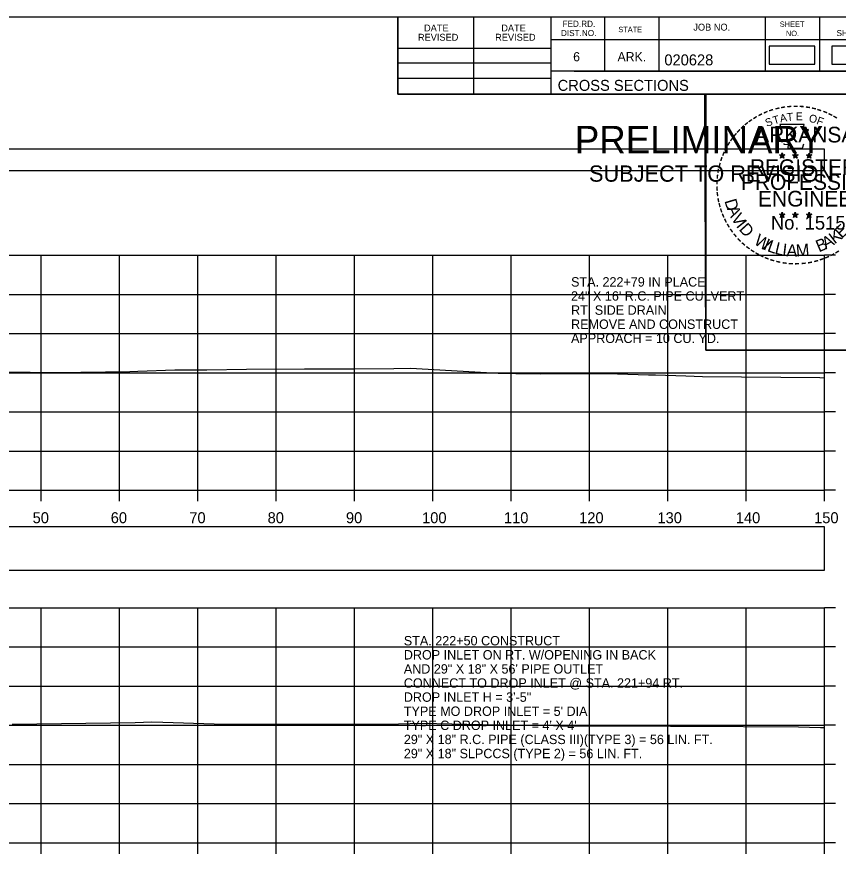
# Model space of a CAD drawing. Extents: x 1369627 to 1374022, y 380035 to 398173.
# Drawn here: x 1372145.4 to 1372250.3, y 385260.8 to 385368.3 of the extents above; entities that cross this region are included whole.
import ezdxf

# ---------------------------------------------------------------- set-up
doc = ezdxf.new("R2010")
doc.units = 0
for name, color, linetype in [('Default', 7, 'Continuous'), ('R_Axis', 7, 'Continuous'), ('R_Axis Annot', 7, 'Continuous'), ('R_Border', 7, 'Continuous'), ('R_Border PE', 7, 'Continuous'), ('R_Border Prem', 7, 'Continuous'), ('R_Exist Surface', 7, 'Continuous'), ('R_Grid', 7, 'Continuous'), ('R_No Plot', 7, 'Continuous'), ('R_Water', 7, 'Continuous'), ('R_Water Annot', 7, 'Continuous')]:
    doc.layers.add(name, color=color, linetype=linetype)

msp = doc.modelspace()

# ---------------------------------------------------------------- linework, layer by layer
at = {"layer": 'Default'}
for points in [[(1372241.46, 385362.28), (1372247.3, 385362.28), (1372247.3, 385364.59), (1372241.46, 385364.59)], [(1372249.48, 385362.28), (1372255.32, 385362.28), (1372255.32, 385364.59), (1372249.48, 385364.59)], [(1371948.53, 385348.72), (1372248.53, 385348.72), (1372248.53, 385351.43), (1371948.53, 385351.43)], [(1371948.53, 385297.66), (1372248.53, 385297.66), (1372248.53, 385303.19), (1371948.53, 385303.19)]]:
    msp.add_lwpolyline(points, close=True, dxfattribs=at)
at = {"layer": 'R_Axis'}
for p, q in [((1372248.53, 385307.87), (1372248.53, 385337.87)), ((1372249.93, 385337.87), (1372248.53, 385337.87)), ((1372249.93, 385332.87), (1372248.53, 385332.87)), ((1372249.93, 385327.87), (1372248.53, 385327.87)), ((1372249.93, 385322.87), (1372248.53, 385322.87)), ((1372249.93, 385317.87), (1372248.53, 385317.87)), ((1372249.93, 385312.87), (1372248.53, 385312.87)), ((1371948.53, 385307.87), (1372248.53, 385307.87)), ((1372148.53, 385306.47), (1372148.53, 385307.87)), ((1372158.53, 385306.47), (1372158.53, 385307.87)), ((1372168.53, 385306.47), (1372168.53, 385307.87)), ((1372178.53, 385306.47), (1372178.53, 385307.87)), ((1372188.53, 385306.47), (1372188.53, 385307.87)), ((1372198.53, 385306.47), (1372198.53, 385307.87)), ((1372208.53, 385306.47), (1372208.53, 385307.87)), ((1372218.53, 385306.47), (1372218.53, 385307.87)), ((1372228.53, 385306.47), (1372228.53, 385307.87)), ((1372238.53, 385306.47), (1372238.53, 385307.87)), ((1372248.53, 385306.47), (1372248.53, 385307.87)), ((1372249.93, 385307.87), (1372248.53, 385307.87)), ((1372248.53, 385262.87), (1372248.53, 385292.87)), ((1372249.93, 385292.87), (1372248.53, 385292.87)), ((1372249.93, 385287.87), (1372248.53, 385287.87)), ((1372249.93, 385282.87), (1372248.53, 385282.87)), ((1372249.93, 385277.87), (1372248.53, 385277.87)), ((1372249.93, 385272.87), (1372248.53, 385272.87)), ((1372249.93, 385267.87), (1372248.53, 385267.87)), ((1371948.53, 385262.87), (1372248.53, 385262.87)), ((1372148.53, 385261.47), (1372148.53, 385262.87)), ((1372158.53, 385261.47), (1372158.53, 385262.87)), ((1372168.53, 385261.47), (1372168.53, 385262.87)), ((1372178.53, 385261.47), (1372178.53, 385262.87)), ((1372188.53, 385261.47), (1372188.53, 385262.87)), ((1372198.53, 385261.47), (1372198.53, 385262.87)), ((1372208.53, 385261.47), (1372208.53, 385262.87)), ((1372218.53, 385261.47), (1372218.53, 385262.87)), ((1372228.53, 385261.47), (1372228.53, 385262.87)), ((1372238.53, 385261.47), (1372238.53, 385262.87)), ((1372248.53, 385261.47), (1372248.53, 385262.87)), ((1372249.93, 385262.87), (1372248.53, 385262.87))]:
    msp.add_line(p, q, dxfattribs=at)
at = {"layer": 'R_Border'}
for p, q in [((1371940.53, 385368.32), (1372256.71, 385368.32)), ((1372194.07, 385358.44), (1372194.07, 385368.32)), ((1372203.75, 385358.44), (1372203.75, 385368.32)), ((1372213.61, 385368.32), (1372213.61, 385358.44)), ((1372220.45, 385368.32), (1372220.45, 385361.38)), ((1372227.39, 385368.32), (1372227.39, 385361.38)), ((1372240.97, 385368.32), (1372240.97, 385361.38)), ((1372247.91, 385368.32), (1372247.91, 385361.38)), ((1372256.71, 385365.38), (1372213.61, 385365.38)), ((1372194.07, 385364.3), (1372213.61, 385364.3)), ((1372194.07, 385362.44), (1372213.61, 385362.44)), ((1372256.71, 385361.38), (1372213.61, 385361.38)), ((1372216.57, 385361.38), (1372256.71, 385361.38)), ((1372194.07, 385360.5), (1372213.61, 385360.5)), ((1372256.71, 385358.44), (1372194.07, 385358.44))]:
    msp.add_line(p, q, dxfattribs=at)
at = {"layer": 'R_Border PE'}
for p, q in [((1372242.79, 385350.69), (1372243.14, 385350.58)), ((1372242.79, 385350.69), (1372243.05, 385350.65)), ((1372242.79, 385350.69), (1372243.03, 385350.57)), ((1372242.93, 385350.28), (1372243.14, 385350.58)), ((1372242.93, 385350.28), (1372243.05, 385350.53)), ((1372242.93, 385350.28), (1372243.14, 385350.5)), ((1372243.14, 385350.95), (1372243.1, 385350.69)), ((1372243.14, 385350.58), (1372243.14, 385350.95)), ((1372243.14, 385350.95), (1372243.19, 385350.7)), ((1372243.49, 385350.69), (1372243.14, 385350.58)), ((1372243.36, 385350.28), (1372243.14, 385350.58)), ((1372243.36, 385350.28), (1372243.14, 385350.5)), ((1372243.49, 385350.69), (1372243.2, 385350.64)), ((1372243.36, 385350.28), (1372243.22, 385350.58)), ((1372243.49, 385350.69), (1372243.29, 385350.59)), ((1372244.46, 385350.69), (1372244.81, 385350.58)), ((1372244.46, 385350.69), (1372244.72, 385350.65)), ((1372244.46, 385350.69), (1372244.7, 385350.57)), ((1372244.6, 385350.28), (1372244.81, 385350.58)), ((1372244.6, 385350.28), (1372244.72, 385350.53)), ((1372244.6, 385350.28), (1372244.81, 385350.5)), ((1372244.81, 385350.95), (1372244.77, 385350.69)), ((1372244.81, 385350.58), (1372244.81, 385350.95)), ((1372244.81, 385350.95), (1372244.86, 385350.7)), ((1372245.16, 385350.69), (1372244.81, 385350.58)), ((1372245.03, 385350.28), (1372244.81, 385350.58)), ((1372245.03, 385350.28), (1372244.81, 385350.5)), ((1372245.16, 385350.69), (1372244.87, 385350.64)), ((1372245.03, 385350.28), (1372244.89, 385350.58)), ((1372245.16, 385350.69), (1372244.96, 385350.59)), ((1372246.23, 385350.68), (1372246.58, 385350.57)), ((1372246.23, 385350.68), (1372246.48, 385350.64)), ((1372246.23, 385350.68), (1372246.47, 385350.56)), ((1372246.36, 385350.27), (1372246.58, 385350.57)), ((1372246.36, 385350.27), (1372246.49, 385350.52)), ((1372246.36, 385350.27), (1372246.58, 385350.49)), ((1372246.58, 385350.93), (1372246.54, 385350.68)), ((1372246.58, 385350.57), (1372246.58, 385350.93)), ((1372246.58, 385350.93), (1372246.63, 385350.68)), ((1372246.92, 385350.68), (1372246.58, 385350.57)), ((1372246.79, 385350.27), (1372246.58, 385350.57)), ((1372246.79, 385350.27), (1372246.58, 385350.49)), ((1372246.92, 385350.68), (1372246.64, 385350.63)), ((1372246.79, 385350.27), (1372246.65, 385350.56)), ((1372246.92, 385350.68), (1372246.72, 385350.58)), ((1372242.79, 385343.12), (1372243.14, 385343.01)), ((1372242.79, 385343.12), (1372243.04, 385343.07)), ((1372242.79, 385343.12), (1372243.03, 385343)), ((1372242.92, 385342.71), (1372243.14, 385343.01)), ((1372242.92, 385342.71), (1372243.05, 385342.96)), ((1372243.14, 385343.37), (1372243.1, 385343.12)), ((1372243.14, 385343.01), (1372243.14, 385343.37)), ((1372243.14, 385343.37), (1372243.19, 385343.12)), ((1372243.49, 385343.12), (1372243.14, 385343.01)), ((1372243.35, 385342.71), (1372243.14, 385343.01)), ((1372243.49, 385343.12), (1372243.2, 385343.07)), ((1372243.35, 385342.71), (1372243.22, 385343)), ((1372243.49, 385343.12), (1372243.28, 385343.02)), ((1372244.46, 385343.12), (1372244.81, 385343.01)), ((1372244.46, 385343.12), (1372244.71, 385343.07)), ((1372244.46, 385343.12), (1372244.7, 385343)), ((1372244.59, 385342.71), (1372244.81, 385343.01)), ((1372244.59, 385342.71), (1372244.72, 385342.96)), ((1372244.81, 385343.37), (1372244.77, 385343.12)), ((1372244.81, 385343.01), (1372244.81, 385343.37)), ((1372244.81, 385343.37), (1372244.86, 385343.12)), ((1372245.16, 385343.12), (1372244.81, 385343.01)), ((1372245.02, 385342.71), (1372244.81, 385343.01)), ((1372245.16, 385343.12), (1372244.87, 385343.07)), ((1372245.02, 385342.71), (1372244.88, 385343)), ((1372245.16, 385343.12), (1372244.95, 385343.02)), ((1372246.23, 385343.11), (1372246.58, 385343)), ((1372246.23, 385343.11), (1372246.48, 385343.06)), ((1372246.23, 385343.11), (1372246.46, 385342.99)), ((1372246.36, 385342.7), (1372246.58, 385343)), ((1372246.58, 385343.36), (1372246.53, 385343.11)), ((1372246.58, 385343), (1372246.58, 385343.36)), ((1372246.58, 385343.36), (1372246.62, 385343.11)), ((1372246.92, 385343.11), (1372246.58, 385343)), ((1372246.79, 385342.7), (1372246.58, 385343)), ((1372246.92, 385343.11), (1372246.64, 385343.06)), ((1372246.79, 385342.7), (1372246.65, 385342.99)), ((1372246.92, 385343.11), (1372246.72, 385343.01)), ((1372242.92, 385342.71), (1372243.14, 385342.93)), ((1372243.35, 385342.71), (1372243.14, 385342.93)), ((1372244.59, 385342.71), (1372244.81, 385342.93)), ((1372245.02, 385342.71), (1372244.81, 385342.93)), ((1372246.36, 385342.7), (1372246.49, 385342.95)), ((1372246.36, 385342.7), (1372246.57, 385342.92)), ((1372246.79, 385342.7), (1372246.57, 385342.92))]:
    msp.add_line(p, q, dxfattribs=at)
for points in [[(1372242.84, 385354.57), (1372243.1, 385353.74)], [(1372246.35, 385353.65), (1372246.49, 385353.93), (1372245.8, 385353.91), (1372245.95, 385354.57), (1372242.84, 385354.57)], [(1372243.33, 385352.15), (1372243.33, 385352.06), (1372243.89, 385352.04), (1372243.84, 385351.57), (1372245.71, 385351.57), (1372245.91, 385352.1)], [(1372243.14, 385350.95), (1372243.36, 385350.28), (1372242.79, 385350.69), (1372243.49, 385350.69), (1372242.93, 385350.28), (1372243.14, 385350.95)], [(1372244.81, 385350.95), (1372245.03, 385350.28), (1372244.46, 385350.69), (1372245.16, 385350.69), (1372244.6, 385350.28), (1372244.81, 385350.95)], [(1372246.58, 385350.93), (1372246.79, 385350.27), (1372246.23, 385350.68), (1372246.92, 385350.68), (1372246.36, 385350.27), (1372246.58, 385350.93)], [(1372243.14, 385343.37), (1372243.35, 385342.71), (1372242.79, 385343.12), (1372243.49, 385343.12), (1372242.92, 385342.71), (1372243.14, 385343.37)], [(1372244.81, 385343.37), (1372245.02, 385342.71), (1372244.46, 385343.12), (1372245.16, 385343.12), (1372244.59, 385342.71), (1372244.81, 385343.37)], [(1372246.58, 385343.36), (1372246.79, 385342.7), (1372246.23, 385343.11), (1372246.92, 385343.11), (1372246.36, 385342.7), (1372246.58, 385343.36)]]:
    msp.add_lwpolyline(points, dxfattribs=at)
for centre, radius in [((1372243.14, 385350.58), 0.172), ((1372243.14, 385350.58), 0.145), ((1372243.14, 385350.58), 0.116), ((1372243.14, 385350.58), 0.0991), ((1372243.14, 385350.58), 0.0747), ((1372243.14, 385350.58), 0.0495), ((1372243.14, 385350.58), 0.0296), ((1372244.81, 385350.58), 0.172), ((1372244.81, 385350.58), 0.145), ((1372244.81, 385350.58), 0.116), ((1372244.81, 385350.58), 0.0991), ((1372244.81, 385350.58), 0.0747), ((1372244.81, 385350.58), 0.0495), ((1372244.81, 385350.58), 0.0296), ((1372246.58, 385350.57), 0.172), ((1372246.58, 385350.57), 0.145), ((1372246.58, 385350.57), 0.116), ((1372246.58, 385350.57), 0.0991), ((1372246.58, 385350.57), 0.0747), ((1372246.58, 385350.57), 0.0495), ((1372246.58, 385350.57), 0.0296), ((1372243.14, 385343.01), 0.172), ((1372243.14, 385343.01), 0.145), ((1372243.14, 385343.01), 0.116), ((1372243.14, 385343.01), 0.0991), ((1372243.14, 385343.01), 0.0747), ((1372243.14, 385343.01), 0.0495), ((1372243.14, 385343.01), 0.0296), ((1372244.81, 385343.01), 0.172), ((1372244.81, 385343.01), 0.145), ((1372244.81, 385343.01), 0.116), ((1372244.81, 385343.01), 0.0991), ((1372244.81, 385343.01), 0.0747), ((1372244.81, 385343.01), 0.0495), ((1372244.81, 385343.01), 0.0296), ((1372246.57, 385343), 0.172), ((1372246.57, 385343), 0.145), ((1372246.57, 385343), 0.116), ((1372246.57, 385343), 0.0991), ((1372246.57, 385343), 0.0747), ((1372246.57, 385343), 0.0495), ((1372246.57, 385343), 0.0296)]:
    msp.add_circle(centre, radius, dxfattribs=at)
at = {"layer": 'R_Exist Surface'}
for points in [[(1372138.7, 385323.05), (1372147.12, 385322.96), (1372150.5, 385322.92), (1372159.87, 385323.06), (1372160.88, 385323.08), (1372165.6, 385323.27), (1372169.66, 385323.25), (1372174.73, 385323.34), (1372182.15, 385323.39), (1372188.55, 385323.38), (1372193.56, 385323.42), (1372195.67, 385323.45), (1372206.88, 385322.84), (1372209.11, 385322.79), (1372211.49, 385322.78), (1372212.3, 385322.76), (1372213.72, 385322.77), (1372222.1, 385322.73), (1372226.06, 385322.62), (1372226.94, 385322.62), (1372230.85, 385322.47), (1372232.94, 385322.39), (1372247.94, 385322.26), (1372248.53, 385322.24)], [(1372144.83, 385278.01), (1372160.54, 385278.22), (1372162.66, 385278.3), (1372164.05, 385278.28), (1372170.61, 385278.07), (1372173.58, 385278), (1372183.69, 385278), (1372190.26, 385278), (1372194.14, 385278.07), (1372197.1, 385278.13), (1372204.81, 385277.99), (1372211.85, 385277.88), (1372213.07, 385277.87), (1372214.8, 385277.8), (1372228.88, 385277.75), (1372231.13, 385277.74), (1372245.22, 385277.69), (1372248.02, 385277.61), (1372248.53, 385277.58)]]:
    msp.add_lwpolyline(points, dxfattribs=at)
at = {"layer": 'R_Grid'}
for p, q in [((1371948.53, 385337.87), (1372248.53, 385337.87)), ((1372148.53, 385307.87), (1372148.53, 385337.87)), ((1372158.53, 385307.87), (1372158.53, 385337.87)), ((1372168.53, 385307.87), (1372168.53, 385337.87)), ((1372178.53, 385307.87), (1372178.53, 385337.87)), ((1372188.53, 385307.87), (1372188.53, 385337.87)), ((1372198.53, 385307.87), (1372198.53, 385337.87)), ((1372208.53, 385307.87), (1372208.53, 385337.87)), ((1372218.53, 385307.87), (1372218.53, 385337.87)), ((1372228.53, 385307.87), (1372228.53, 385337.87)), ((1372238.53, 385307.87), (1372238.53, 385337.87)), ((1372248.53, 385307.87), (1372248.53, 385337.87)), ((1371948.53, 385332.87), (1372248.53, 385332.87)), ((1371948.53, 385327.87), (1372248.53, 385327.87)), ((1371948.53, 385322.87), (1372248.53, 385322.87)), ((1371948.53, 385317.87), (1372248.53, 385317.87)), ((1371948.53, 385312.87), (1372248.53, 385312.87)), ((1371948.53, 385307.87), (1372248.53, 385307.87)), ((1371948.53, 385292.87), (1372248.53, 385292.87)), ((1372148.53, 385262.87), (1372148.53, 385292.87)), ((1372158.53, 385262.87), (1372158.53, 385292.87)), ((1372168.53, 385262.87), (1372168.53, 385292.87)), ((1372178.53, 385262.87), (1372178.53, 385292.87)), ((1372188.53, 385262.87), (1372188.53, 385292.87)), ((1372198.53, 385262.87), (1372198.53, 385292.87)), ((1372208.53, 385262.87), (1372208.53, 385292.87)), ((1372218.53, 385262.87), (1372218.53, 385292.87)), ((1372228.53, 385262.87), (1372228.53, 385292.87)), ((1372238.53, 385262.87), (1372238.53, 385292.87)), ((1372248.53, 385262.87), (1372248.53, 385292.87)), ((1371948.53, 385287.87), (1372248.53, 385287.87)), ((1371948.53, 385282.87), (1372248.53, 385282.87)), ((1371948.53, 385277.87), (1372248.53, 385277.87)), ((1371948.53, 385272.87), (1372248.53, 385272.87)), ((1371948.53, 385267.87), (1372248.53, 385267.87)), ((1371948.53, 385262.87), (1372248.53, 385262.87))]:
    msp.add_line(p, q, dxfattribs=at)
at = {"layer": 'R_No Plot'}
msp.add_line((1372232.74, 385335.98), (1372232.74, 385335.98), dxfattribs=at)
for points in [[(1372174.45, 385368.32), (1372194.07, 385368.32), (1372194.07, 385358.44), (1372210.18, 385358.44), (1372233.38, 385358.44), (1372233.38, 385325.77), (1372256.59, 385325.77), (1372256.71, 385162.86), (1371940.53, 385162.86), (1371940.53, 385368.32)], [(1372233.24, 385358.44), (1372256.59, 385358.44), (1372256.73, 385325.77), (1372233.38, 385325.77)]]:
    msp.add_lwpolyline(points, close=True, dxfattribs=at)

# ---------------------------------------------------------------- texts
at = {"layer": 'R_Axis Annot'}
for s, p in [('50', (1372147.44, 385303.67)), ('60', (1372157.41, 385303.67)), ('70', (1372167.44, 385303.67)), ('80', (1372177.44, 385303.67)), ('90', (1372187.44, 385303.67)), ('100', (1372197.16, 385303.67)), ('110', (1372207.61, 385303.67)), ('120', (1372217.21, 385303.67)), ('130', (1372227.21, 385303.67)), ('140', (1372237.21, 385303.67)), ('150', (1372247.21, 385303.67))]:
    msp.add_text(s, height=1.4, dxfattribs=at).set_placement(p)
at = {"layer": 'R_Border'}
for s, height, p in [('FED.RD.', 0.782, (1372215.09, 385367.04)), ('SHEET', 0.684, (1372242.83, 385367.04)), ('DATE', 0.879, (1372197.41, 385366.45)), ('DATE', 0.879, (1372207.27, 385366.45)), ('DIST.NO.', 0.782, (1372214.89, 385365.86)), ('STATE', 0.684, (1372222.21, 385366.36)), ('JOB NO.', 0.879, (1372231.79, 385366.56)), ('SHEETS', 0.782, (1372250.07, 385365.86)), ('REVISED', 0.879, (1372196.63, 385365.27)), ('REVISED', 0.879, (1372206.49, 385365.27)), ('NO.', 0.684, (1372243.61, 385365.86)), ('6', 1.17, (1372216.45, 385362.64)), ('ARK.', 1.172, (1372222.11, 385362.64)), ('020628', 1.4, (1372228.09, 385362.12)), ('CROSS SECTIONS', 1.4, (1372214.47, 385358.87))]:
    msp.add_text(s, height=height, rotation=360, dxfattribs=at).set_placement(p)
at = {"layer": 'R_Border PE'}
for s, height, rotation, p in [('-', 1.6, 5.8968, (1372243.74, 385356.21)), ('-', 1.6, 0.1862, (1372244.51, 385356.28)), ('-', 1.6, 357.743, (1372245.24, 385356.27)), ('-', 1.6, 28.7918, (1372240.32, 385355.11)), ('-', 1.6, 24.3072, (1372240.95, 385355.43)), ('-', 1.6, 19.1761, (1372241.58, 385355.7)), ('-', 1.6, 13.6301, (1372242.33, 385355.94)), ('A', 1, 11.2132, (1372242.93, 385354.83)), ('-', 1.6, 10.2193, (1372243.01, 385356.1)), ('T', 1, 6.0228, (1372243.78, 385355)), ('E', 1, 0.8323, (1372244.88, 385355.11)), ('-', 1.6, 352.1617, (1372245.98, 385356.21)), ('-', 1.6, 347.2049, (1372246.7, 385356.1)), ('-', 1.6, 342.3362, (1372247.33, 385355.94)), ('-', 1.6, 337.8551, (1372248.07, 385355.72)), ('-', 1.6, 334.1211, (1372248.7, 385355.45)), ('-', 1.6, 38.9507, (1372238.67, 385353.97)), ('-', 1.6, 36.2317, (1372239.14, 385354.35)), ('-', 1.6, 34.0636, (1372239.72, 385354.74)), ('S', 1, 21.594, (1372241.19, 385354.25)), ('T', 1, 16.4036, (1372242.1, 385354.58)), ('O', 1, 350.4515, (1372246.49, 385354.9)), ('F', 1, 340.0707, (1372247.44, 385354.67)), ('-', 1.6, 329.6409, (1372249.28, 385355.17)), ('-', 1.6, 48.423, (1372237.78, 385353.07)), ('-', 1.6, 42.9622, (1372238.23, 385353.55)), ('ARKANSAS', 2, 360, (1372239.69, 385352.28)), ('-', 1.6, 54.2325, (1372236.97, 385352.02)), ('-', 1.6, 50.6142, (1372237.38, 385352.59)), ('-', 1.6, 62.8713, (1372236.33, 385350.88)), ('-', 1.6, 58.0706, (1372236.64, 385351.49)), ('-', 1.6, 67.7743, (1372236.07, 385350.27)), ('-', 1.6, 75.461, (1372235.66, 385348.92)), ('-', 1.6, 72.3945, (1372235.85, 385349.64)), ('REGISTERED', 2, 360, (1372239.01, 385348.13)), ('-', 1.6, 81.2013, (1372235.52, 385348.21)), ('-', 1.6, 89.0622, (1372235.42, 385346.82)), ('-', 1.6, 85.1863, (1372235.45, 385347.52)), ('PROFESSIONAL', 2, 360, (1372237.86, 385346.23)), ('-', 1.6, 94.1959, (1372235.46, 385346.09)), ('-', 1.6, 98.9479, (1372235.53, 385345.43)), ('-', 1.6, 101.7149, (1372235.66, 385344.69)), ('D', 1.54, 286.2848, (1372235.75, 385344.83)), ('ENGINEER', 2, 360, (1372240.05, 385344.1)), ('-', 1.6, 105.4578, (1372235.83, 385344.1)), ('-', 1.6, 109.0874, (1372236.04, 385343.47)), ('-', 1.6, 114.0643, (1372236.3, 385342.87)), ('A', 1.54, 292.7835, (1372236.05, 385343.83)), ('V', 1.54, 300.7936, (1372236.56, 385342.65)), ('-', 1.6, 115.7289, (1372236.6, 385342.25)), ('-', 1.6, 120.4471, (1372236.96, 385341.67)), ('I', 1.54, 308.3502, (1372237.19, 385341.61)), ('D', 1.54, 311.9774, (1372237.54, 385341.15)), ('No. 15158', 1.757, 360, (1372241.69, 385341.15)), ('E', 1.54, 44.0175, (1372250.74, 385339.94)), ('-', 1.6, 125.8934, (1372237.36, 385341.11)), ('K', 1.54, 36.9143, (1372249.83, 385339.25)), ('-', 1.6, 130.7181, (1372237.82, 385340.56)), ('-', 1.6, 134.2238, (1372238.34, 385340.01)), ('W', 1.54, 328.0731, (1372239.42, 385339.38)), ('I', 1.54, 336.6877, (1372240.61, 385338.67)), ('L', 1.54, 340.3149, (1372241.14, 385338.43)), ('B', 1.54, 22.8589, (1372247.82, 385338.24)), ('A', 1.54, 28.9042, (1372248.71, 385338.61)), ('-', 1.6, 138.9338, (1372238.86, 385339.55)), ('-', 1.6, 144.6463, (1372239.42, 385339.14)), ('L', 1.54, 346.6625, (1372242.1, 385338.08)), ('I', 1.54, 353.0101, (1372243.09, 385337.85)), ('A', 1.54, 356.6373, (1372243.66, 385337.76)), ('M', 1.54, 4.6473, (1372244.95, 385337.7)), ('-', 1.6, 148.0898, (1372239.98, 385338.77)), ('-', 1.6, 151.5704, (1372240.56, 385338.44)), ('-', 1.6, 154.6002, (1372241.08, 385338.2)), ('-', 1.6, 158.5612, (1372241.71, 385337.94)), ('AAMU', 0.00002, 360, (1372244.74, 385337.7)), ('-', 1.6, 204.2516, (1372248.94, 385338.34)), ('-', 1.6, 207.3568, (1372249.57, 385338.66)), ('-', 1.6, 212.2491, (1372250.12, 385339.01)), ('-', 1.6, 162.7983, (1372242.39, 385337.73)), ('-', 1.6, 167.5555, (1372243.11, 385337.57)), ('-', 1.6, 173.1155, (1372243.88, 385337.46)), ('-', 1.6, 176.5183, (1372244.63, 385337.4)), ('-', 1.6, 181.5918, (1372245.37, 385337.42)), ('-', 1.6, 185.8167, (1372246.18, 385337.5)), ('-', 1.6, 191.2858, (1372246.92, 385337.63)), ('-', 1.6, 195.4743, (1372247.65, 385337.83)), ('-', 1.6, 199.4643, (1372248.31, 385338.07))]:
    msp.add_text(s, height=height, rotation=rotation, dxfattribs=at).set_placement(p)
at = {"layer": 'R_Border Prem'}
for s, height, p in [('PRELIMINARY', 3.5, (1372216.66, 385350.9)), ('DWB', 0.01, (1372217.41, 385352.75)), ('SUBJECT TO REVISION', 2.0751, (1372218.47, 385347.27))]:
    msp.add_text(s, height=height, rotation=360, dxfattribs=at).set_placement(p)
at = {"layer": 'R_Water'}
for s, p in [('STA. 222+79 IN PLACE', (1372216.18, 385333.88)), ('24" X 16\' R.C. PIPE CULVERT', (1372216.18, 385332.08)), ('RT. SIDE DRAIN', (1372216.18, 385330.28)), ('REMOVE AND CONSTRUCT', (1372216.18, 385328.48)), ('APPROACH = 10 CU. YD.', (1372216.18, 385326.68))]:
    msp.add_text(s, height=1.2, dxfattribs=at).set_placement(p)
at = {"layer": 'R_Water Annot'}
for s, p in [('STA. 222+50 CONSTRUCT', (1372194.83, 385288.07)), ('DROP INLET ON RT. W/OPENING IN BACK', (1372194.83, 385286.27)), ('AND 29" X 18" X 56\' PIPE OUTLET', (1372194.83, 385284.47)), ('CONNECT TO DROP INLET @ STA. 221+94 RT.', (1372194.83, 385282.67)), ('DROP INLET H = 3\'-5"', (1372194.83, 385280.87)), ("TYPE MO DROP INLET = 5' DIA.", (1372194.83, 385279.07)), ("TYPE C DROP INLET = 4' X 4'", (1372194.83, 385277.27)), ('29" X 18" R.C. PIPE (CLASS III)(TYPE 3) = 56 LIN. FT.', (1372194.83, 385275.47)), ('29" X 18" SLPCCS (TYPE 2) = 56 LIN. FT.', (1372194.83, 385273.67))]:
    msp.add_text(s, height=1.2, dxfattribs=at).set_placement(p)

doc.saveas('drawing.dxf')
